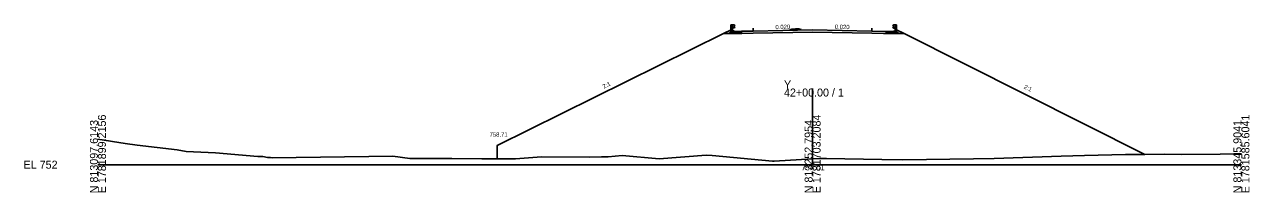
# Model space of a CAD drawing. Extents: x -12583 to 5303, y -44 to 25667.
# Drawn here: x 2874.3 to 3302.8, y 2490.3 to 2548.9 of the extents above; entities that cross this region are included whole.
import ezdxf

# ---------------------------------------------------------------- set-up
doc = ezdxf.new("R2010")
doc.units = 0
for name, color, linetype in [('Exist Cross Section Cell', 7, 'Continuous'), ('Exist XS Center Line Elevation Label', 7, 'Continuous'), ('Exist XS Ground Line', 7, 'Continuous'), ('Prop Conc 5in Monolithic Surface Mount Island', 7, 'Continuous'), ('Prop XS Ditch Standard Text', 7, 'Continuous'), ('Prop XS Dump Level', 7, 'Continuous'), ('Prop XS Earthwork Shape', 7, 'Continuous'), ('Prop XS EOT Tick Mark', 7, 'Continuous'), ('Prop XS Finish Grade', 7, 'Continuous'), ('Prop XS Finish Grade CurbGutter', 7, 'Continuous'), ('Prop XS Finish Grade Earthwork', 7, 'Continuous'), ('Prop XS Finish Grade Paved Shoulder', 7, 'Continuous'), ('Prop XS Finish Grade Pavement', 7, 'Continuous'), ('Prop XS Guardrail', 7, 'Continuous'), ('Prop XS Pvmt Edge Slope', 7, 'Continuous'), ('Prop XS SE Text', 7, 'Continuous'), ('Prop XS Side Slope Text', 7, 'Continuous'), ('Prop XS Subgrade CurbGutter', 7, 'Continuous'), ('Prop XS Subgrade Earthwork', 7, 'Continuous')]:
    doc.layers.add(name, color=color, linetype=linetype)

msp = doc.modelspace()

# ---------------------------------------------------------------- linework, layer by layer
at = {"layer": 'Exist Cross Section Cell'}
for p, q in [((3150, 2500), (3150, 2526.58)), ((2900, 2500), (3150, 2500)), ((3150, 2500), (3300, 2500))]:
    msp.add_line(p, q, dxfattribs=at)
at = {"layer": 'Exist XS Ground Line'}
for p, q in [((2900, 2508.86), (2909.52, 2507.4)), ((2909.52, 2507.4), (2913.74, 2506.85)), ((2913.74, 2506.85), (2927.69, 2505.14)), ((2927.69, 2505.14), (2930.87, 2504.59)), ((2930.87, 2504.59), (2941.16, 2504.19)), ((2941.16, 2504.19), (2955.94, 2502.85)), ((2955.94, 2502.85), (2957.63, 2502.84)), ((2957.63, 2502.84), (2959.26, 2502.55)), ((2961, 2502.43), (3003.17, 2502.94)), ((3003.17, 2502.94), (3009.1, 2502.18)), ((3046.08, 2502.07), (3055.21, 2502.78)), ((3055.21, 2502.78), (3071.98, 2502.67)), ((3071.98, 2502.67), (3076.17, 2502.74)), ((3076.17, 2502.74), (3078.44, 2502.75)), ((3078.44, 2502.75), (3083.42, 2503.21)), ((3083.42, 2503.21), (3096.32, 2502.05)), ((3096.32, 2502.05), (3112.82, 2503.32)), ((3112.82, 2503.32), (3114.9, 2503.25)), ((3114.9, 2503.25), (3135.95, 2501.24)), ((3213.53, 2502.14), (3237, 2503.01)), ((3237, 2503.01), (3245.14, 2503.25)), ((3245.14, 2503.25), (3259.42, 2503.55)), ((3259.42, 2503.55), (3273.13, 2503.65)), ((3273.13, 2503.65), (3279.01, 2503.6)), ((3279.01, 2503.6), (3292.54, 2503.65)), ((3292.54, 2503.65), (3297.35, 2503.78)), ((3297.35, 2503.78), (3298.9, 2503.74)), ((3298.9, 2503.74), (3300, 2503.74)), ((2959.26, 2502.55), (2960.4, 2502.5)), ((2960.4, 2502.5), (2961, 2502.43)), ((3009.1, 2502.18), (3023.83, 2502.13)), ((3023.83, 2502.13), (3034.34, 2502.08)), ((3034.34, 2502.08), (3046.08, 2502.07)), ((3135.95, 2501.24), (3136.57, 2501.19)), ((3136.57, 2501.19), (3150, 2502.01)), ((3150, 2502.01), (3152.67, 2502.18)), ((3152.67, 2502.18), (3154.92, 2502.16)), ((3154.92, 2502.16), (3174.24, 2501.84)), ((3174.24, 2501.84), (3181.51, 2501.72)), ((3181.51, 2501.72), (3206.34, 2502.03)), ((3206.34, 2502.03), (3213.53, 2502.14))]:
    msp.add_line(p, q, dxfattribs=at)
at = {"layer": 'Prop Conc 5in Monolithic Surface Mount Island'}
for p, q in [((3142, 2547.05), (3142.74, 2547.31)), ((3142, 2546.88), (3142, 2547.05)), ((3142.74, 2547.31), (3143.99, 2547.36)), ((3145.24, 2547.36), (3143.99, 2547.36)), ((3146, 2547.13), (3145.24, 2547.36)), ((3146, 2546.96), (3146, 2547.13))]:
    msp.add_line(p, q, dxfattribs=at)
at = {"layer": 'Prop XS Dump Level'}
for p, q in [((3129.25, 2546.63), (3150, 2547.04)), ((3150, 2547.04), (3170.75, 2546.63))]:
    msp.add_line(p, q, dxfattribs=at)
at = {"layer": 'Prop XS Earthwork Shape'}
msp.add_lwpolyline([(3114.9, 2503.25), (3135.95, 2501.24), (3136.57, 2501.19), (3150, 2502.01), (3152.67, 2502.18), (3154.92, 2502.16), (3174.24, 2501.84), (3181.51, 2501.72), (3206.34, 2502.03), (3213.53, 2502.14), (3237, 2503.01), (3245.14, 2503.25), (3259.42, 2503.55), (3266.27, 2503.6), (3182, 2545.73), (3180.12, 2545.73), (3175.73, 2545.73), (3174.75, 2545.76), (3170.75, 2545.84), (3150, 2546.25), (3129.25, 2545.84), (3125.25, 2545.76), (3125.1, 2545.75), (3120.71, 2545.75), (3118.8, 2545.75), (3039.7, 2506.71), (3039.7, 2502.08), (3046.08, 2502.07), (3055.21, 2502.78), (3071.98, 2502.67), (3076.17, 2502.74), (3078.44, 2502.75), (3083.42, 2503.21), (3096.32, 2502.05), (3112.82, 2503.32)], close=True, dxfattribs=at)
at = {"layer": 'Prop XS EOT Tick Mark'}
for p, q in [((3129.25, 2546.63), (3129.25, 2547.63)), ((3170.75, 2546.63), (3170.75, 2547.63))]:
    msp.add_line(p, q, dxfattribs=at)
at = {"layer": 'Prop XS Finish Grade'}
for p, q in [((3121.5, 2547.08), (3118.8, 2545.75)), ((3122.08, 2546.79), (3121.5, 2547.08)), ((3178.75, 2546.77), (3179.33, 2547.06)), ((3182, 2545.73), (3179.33, 2547.06))]:
    msp.add_line(p, q, dxfattribs=at)
at = {"layer": 'Prop XS Finish Grade CurbGutter'}
for p, q in [((3122.77, 2546.45), (3122.08, 2546.79)), ((3125.1, 2546.54), (3122.77, 2546.45)), ((3175.73, 2546.53), (3178.06, 2546.43)), ((3178.06, 2546.43), (3178.75, 2546.77))]:
    msp.add_line(p, q, dxfattribs=at)
at = {"layer": 'Prop XS Finish Grade Earthwork'}
for p, q in [((3118.8, 2545.75), (3039.7, 2506.71)), ((3182, 2545.73), (3266.27, 2503.6)), ((3039.7, 2506.71), (3039.7, 2502.08))]:
    msp.add_line(p, q, dxfattribs=at)
at = {"layer": 'Prop XS Finish Grade Paved Shoulder'}
for p, q in [((3129.25, 2546.63), (3125.1, 2546.54)), ((3170.75, 2546.63), (3175.73, 2546.53))]:
    msp.add_line(p, q, dxfattribs=at)
at = {"layer": 'Prop XS Finish Grade Pavement'}
for p, q in [((3129.25, 2546.63), (3150, 2547.04)), ((3150, 2547.04), (3170.75, 2546.63)), ((3150, 2547.04), (3170.75, 2546.63))]:
    msp.add_line(p, q, dxfattribs=at)
at = {"layer": 'Prop XS Guardrail'}
for p, q in [((3121.45, 2548.85), (3121.95, 2548.85)), ((3121.45, 2546.35), (3121.45, 2548.85)), ((3121.95, 2548.85), (3122.45, 2548.85)), ((3121.95, 2548.85), (3121.95, 2546.35)), ((3122.45, 2547.71), (3121.95, 2547.71)), ((3122.45, 2548.85), (3122.74, 2548.65)), ((3122.74, 2548.53), (3122.45, 2548.33)), ((3122.45, 2548.33), (3122.45, 2548.23)), ((3122.45, 2548.23), (3122.74, 2548.03)), ((3122.74, 2547.91), (3122.45, 2547.71)), ((3122.74, 2548.65), (3122.77, 2548.59)), ((3122.77, 2548.59), (3122.74, 2548.53)), ((3122.74, 2548.03), (3122.77, 2547.97)), ((3122.77, 2547.97), (3122.74, 2547.91)), ((3178.09, 2548.63), (3178.06, 2548.57)), ((3178.06, 2548.57), (3178.09, 2548.51)), ((3178.09, 2548.01), (3178.06, 2547.95)), ((3178.06, 2547.95), (3178.09, 2547.89)), ((3178.38, 2548.83), (3178.09, 2548.63)), ((3178.09, 2548.51), (3178.38, 2548.31)), ((3178.38, 2548.21), (3178.09, 2548.01)), ((3178.09, 2547.89), (3178.38, 2547.69)), ((3178.88, 2548.83), (3178.38, 2548.83)), ((3178.38, 2548.31), (3178.38, 2548.21)), ((3178.38, 2547.69), (3178.88, 2547.69)), ((3179.38, 2548.83), (3178.88, 2548.83)), ((3178.88, 2548.83), (3178.88, 2546.33)), ((3179.38, 2546.33), (3179.38, 2548.83))]:
    msp.add_line(p, q, dxfattribs=at)
at = {"layer": 'Prop XS Pvmt Edge Slope'}
for p, q in [((3121.08, 2546.12), (3120.71, 2545.75)), ((3122.08, 2546.12), (3121.08, 2546.12)), ((3178.75, 2546.11), (3179.75, 2546.11)), ((3179.75, 2546.11), (3180.12, 2545.73))]:
    msp.add_line(p, q, dxfattribs=at)
at = {"layer": 'Prop XS Subgrade CurbGutter'}
for p, q in [((3122.08, 2546.12), (3122.08, 2546.79)), ((3125.1, 2546.12), (3122.08, 2546.12)), ((3125.1, 2546.54), (3125.1, 2546.12)), ((3175.73, 2546.53), (3175.73, 2546.11)), ((3175.73, 2546.11), (3178.75, 2546.11)), ((3178.75, 2546.11), (3178.75, 2546.77))]:
    msp.add_line(p, q, dxfattribs=at)
at = {"layer": 'Prop XS Subgrade Earthwork'}
for p, q in [((3120.71, 2545.75), (3118.8, 2545.75)), ((3125.1, 2545.75), (3120.71, 2545.75)), ((3125.25, 2545.76), (3125.1, 2545.75)), ((3129.25, 2545.84), (3125.25, 2545.76)), ((3150, 2546.25), (3129.25, 2545.84)), ((3170.75, 2545.84), (3150, 2546.25)), ((3170.75, 2545.84), (3174.75, 2545.76)), ((3174.75, 2545.76), (3175.73, 2545.73)), ((3175.73, 2545.73), (3180.12, 2545.73)), ((3180.12, 2545.73), (3182, 2545.73))]:
    msp.add_line(p, q, dxfattribs=at)

# ---------------------------------------------------------------- texts
at = {"layer": 'Exist Cross Section Cell'}
for s, p in [('Y', (3140, 2526.58)), ('42+00.00 / 1', (3140, 2523.78)), ('EL 752', (2874, 2498.6))]:
    msp.add_text(s, height=2.8, dxfattribs=at).set_placement(p)
for s, p in [('E 1781899.2156', (2902.8, 2490)), ('N 813252.7954', (3150, 2490)), ('E 1781703.2084', (3152.8, 2490)), ('E 1781585.6041', (3302.8, 2490)), ('N 813097.6143', (2900, 2490)), ('N 813345.9041', (3300, 2490))]:
    msp.add_text(s, height=2.8, rotation=90, dxfattribs=at).set_placement(p)
at = {"layer": 'Exist XS Center Line Elevation Label'}
msp.add_text('754.01', height=2, dxfattribs=at).set_placement((3146.08, 2498.01))
at = {"layer": 'Prop XS Ditch Standard Text'}
msp.add_text('758.71', height=1.5, dxfattribs=at).set_placement((3036.99, 2509.78))
at = {"layer": 'Prop XS SE Text'}
for rotation, p in [(1.1458, (3137, 2547.28)), (358.8542, (3157.75, 2547.39)), (358.8542, (3157.75, 2547.39))]:
    msp.add_text('0.020', height=1.5, rotation=rotation, dxfattribs=at).set_placement(p)
at = {"layer": 'Prop XS Side Slope Text'}
for rotation, p in [(26.5651, (3076.94, 2526.48)), (333.4349, (3223.73, 2526.68))]:
    msp.add_text('2:1', height=1.5, rotation=rotation, dxfattribs=at).set_placement(p)

doc.saveas('drawing.dxf')
